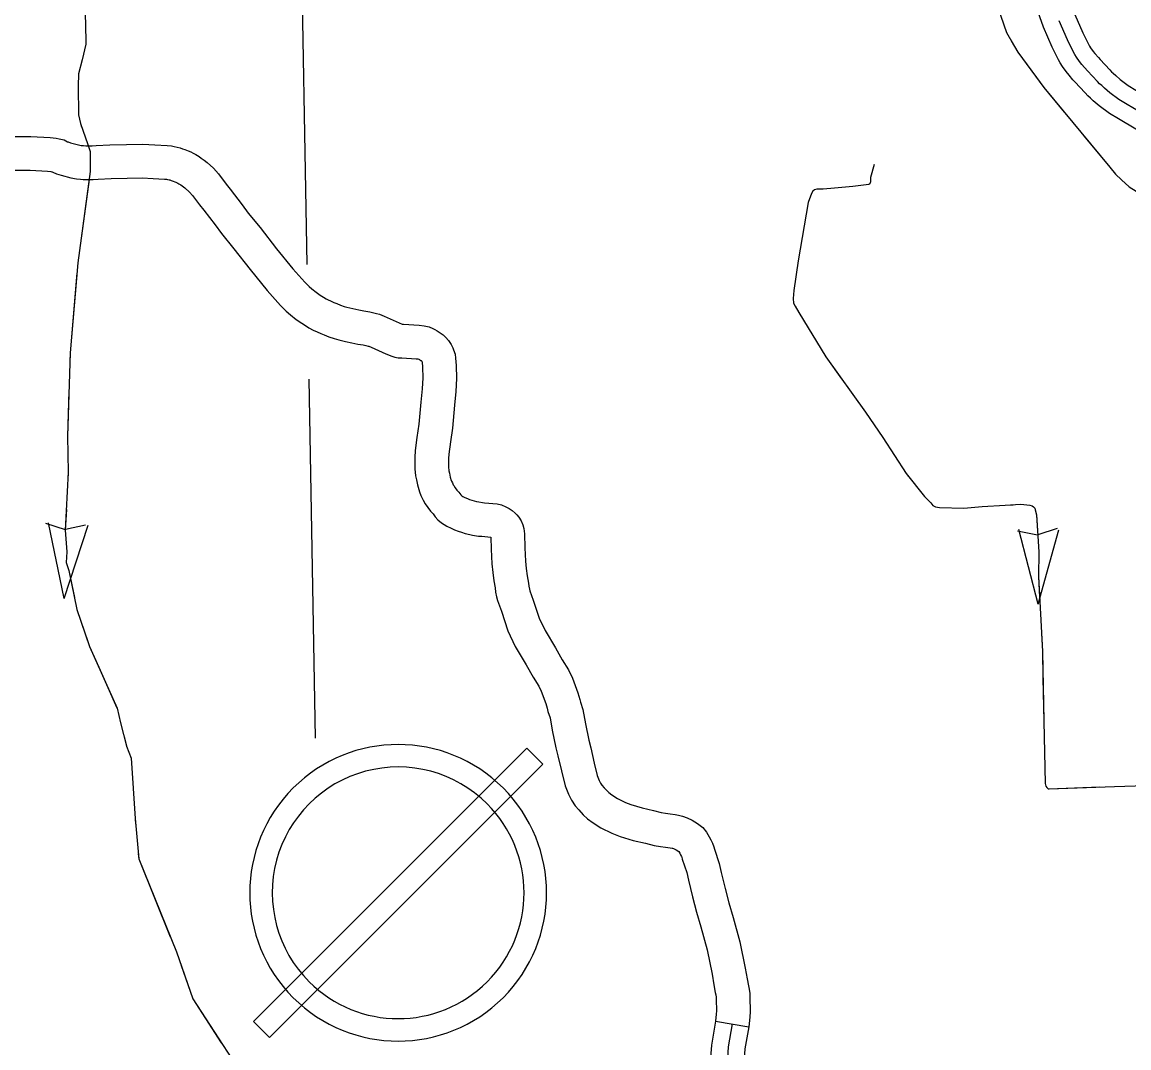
# Model space of a CAD drawing. Extents: x 1084508 to 1142749, y 1057638 to 1093403.
# Drawn here: x 1112809 to 1114355, y 1060877 to 1062311 of the extents above; entities that cross this region are included whole.
import ezdxf

# ---------------------------------------------------------------- set-up
doc = ezdxf.new("R2010")
doc.units = 0
for name, color, linetype in [('Level 31', 7, 'Continuous'), ('Level 43', 7, 'Continuous'), ('Level 45', 7, 'Continuous'), ('Level 46', 7, 'Continuous'), ('Level 5', 7, 'Continuous'), ('Level 57', 7, 'Continuous')]:
    doc.layers.add(name, color=color, linetype=linetype)

msp = doc.modelspace()

# ---------------------------------------------------------------- linework, layer by layer
at = {"layer": 'Level 31'}
for points in [[(1114250.4, 1062404.2), (1114256.1, 1062388.1), (1114267.3, 1062354.3), (1114279.2, 1062321.2), (1114290.4, 1062295.8), (1114298.5, 1062279.7), (1114299.8, 1062277.2), (1114301.4, 1062274.7), (1114304.8, 1062269.8), (1114307.4, 1062266.6), (1114312.2, 1062261.1)], [(1114276.7, 1062230.1), (1114271.2, 1062236.4), (1114267.1, 1062241.6), (1114262.2, 1062248.6), (1114259, 1062253.7), (1114256.6, 1062258.2), (1114247.8, 1062275.7), (1114235.5, 1062303.6), (1114222.8, 1062338.9), (1114211.5, 1062372.9), (1114206, 1062388.6)], [(1114376, 1062181.7), (1114352.4, 1062195.6), (1114340.6, 1062202.7), (1114328.1, 1062211.9), (1114320.8, 1062218.3), (1114316.8, 1062221.9), (1114313.9, 1062224.5), (1114310.8, 1062227.8), (1114297, 1062242.7), (1114289.3, 1062251.5), (1114285.9, 1062255.7), (1114281.8, 1062261.6), (1114279.4, 1062265.4), (1114277.5, 1062268.9), (1114269.1, 1062285.8), (1114257.4, 1062312.4)], [(1114312.2, 1062261.1), (1114314.5, 1062258.5), (1114328.1, 1062243.8), (1114330.3, 1062241.4), (1114332.6, 1062239.4), (1114336.4, 1062235.9), (1114342.8, 1062230.3), (1114353.7, 1062222.3), (1114364.4, 1062215.8), (1114387.5, 1062202.2), (1114416.4, 1062186.8), (1114441.2, 1062173.2)], [(1114418.7, 1062131.9), (1114394, 1062145.4), (1114364.4, 1062161.2), (1114340.4, 1062175.3), (1114327.5, 1062183.1), (1114313.3, 1062193.6), (1114305.1, 1062200.7), (1114301.1, 1062204.4), (1114297.4, 1062207.6), (1114293.6, 1062211.8), (1114279.5, 1062227), (1114276.7, 1062230.1)]]:
    msp.add_lwpolyline(points, dxfattribs=at)
at = {"layer": 'Level 43'}
for p, q in [((1112842.2, 1061610.7), (1112869.5, 1061601.9)), ((1112868, 1061505.5), (1112846.1, 1061610.9)), ((1112868, 1061505.5), (1112901.7, 1061607.8)), ((1112897.9, 1061607.9), (1112869.9, 1061601.9)), ((1114199.1, 1061599.8), (1114227.2, 1061594.1)), ((1114228.2, 1061497.6), (1114201.2, 1061601.8)), ((1114254.7, 1061603.3), (1114227.6, 1061594.1)), ((1114228.2, 1061497.6), (1114257, 1061601.4))]:
    msp.add_line(p, q, dxfattribs=at)
for points in [[(1112894, 1062384.8), (1112897.7, 1062309.1), (1112898.2, 1062279.7), (1112893.2, 1062258.2), (1112888.2, 1062238.4), (1112887.4, 1062221), (1112888.2, 1062180.9), (1112890.7, 1062168.9), (1112901, 1062139.9), (1112904.4, 1062130), (1112904.4, 1062120.9), (1112904.4, 1062111), (1112904.4, 1062101.9), (1112887, 1061974.1), (1112876.2, 1061848.8), (1112872.5, 1061732.2), (1112873.8, 1061681.7), (1112869.6, 1061600.6), (1112871.7, 1061570.4), (1112870.9, 1061555.4), (1112874.6, 1061544.3), (1112885.8, 1061489.9), (1112903.3, 1061438.3), (1112942, 1061352.1), (1112946.5, 1061331.4), (1112955.2, 1061299.1), (1112961.4, 1061282.2), (1112967.1, 1061197.7), (1112972.1, 1061141.7), (1113024.7, 1061011.7), (1113047.8, 1060945.9), (1113102.1, 1060861.9)], [(1114164.1, 1062353.2), (1114183.7, 1062296.2), (1114199.6, 1062268.9), (1114236.1, 1062219.2), (1114328.2, 1062107.9), (1114335.9, 1062098.3), (1114344.6, 1062090.1), (1114355.1, 1062080.6)], [(1112898.1, 1062286.9), (1112898.2, 1062279.7), (1112893.2, 1062258.2), (1112888.2, 1062238.4), (1112887.4, 1062221), (1112888.2, 1062180.9), (1112890.7, 1062168.9), (1112892.3, 1062164.3)], [(1114190.6, 1062284.4), (1114199.6, 1062268.9), (1114225.8, 1062233.2)], [(1114225.8, 1062233.2), (1114236.1, 1062219.2), (1114264.6, 1062184.7)], [(1114291, 1062152.8), (1114328.2, 1062107.9), (1114335.9, 1062098.3), (1114344.6, 1062090.1), (1114355.1, 1062080.6), (1114378.6, 1062066.2)], [(1113998.9, 1062111.6), (1113994.2, 1062093.6), (1113994.2, 1062087.4), (1113993, 1062084.8), (1113991.8, 1062083.9), (1113969.4, 1062081.2), (1113959.1, 1062080.1)], [(1113998.9, 1062111.6), (1113994.2, 1062093.6), (1113994.2, 1062087.4), (1113993, 1062084.8), (1113991.8, 1062083.9)], [(1112902.8, 1062090.8), (1112890.7, 1062001.6)], [(1113991.8, 1062083.9), (1113969.4, 1062081.2), (1113943.7, 1062078.6), (1113928, 1062077.4), (1113919.2, 1062077.4), (1113915.6, 1062076.2), (1113913.3, 1062074.4), (1113911.5, 1062071.2), (1113906.8, 1062058.5), (1113892.9, 1061977.3), (1113886.7, 1061935.6), (1113885.8, 1061924.7), (1113886.4, 1061918.2), (1113888.8, 1061914), (1113893.8, 1061904.9), (1113931.6, 1061843.2), (1113987.1, 1061765.8), (1114011, 1061730.4), (1114043.8, 1061679.8), (1114069.4, 1061647.7), (1114078, 1061639.1), (1114081.2, 1061635.3), (1114084.8, 1061633.5), (1114090.4, 1061632.3), (1114124.1, 1061631.7), (1114149.7, 1061633.8), (1114182.2, 1061635.5), (1114203.8, 1061637), (1114216.5, 1061635.5), (1114219.7, 1061634.7), (1114221.8, 1061633.2), (1114223.5, 1061631.4), (1114224.1, 1061629.3), (1114225.6, 1061622.3), (1114228.9, 1061570.3), (1114228.6, 1061536), (1114234.2, 1061431.2), (1114235.9, 1061333.7), (1114238, 1061246.9), (1114238.9, 1061243.3), (1114240.4, 1061241.3), (1114242.1, 1061239.5), (1114243.3, 1061239.5), (1114334.5, 1061242.8), (1114407.2, 1061245.1)], [(1113917.8, 1062076.9), (1113915.6, 1062076.2), (1113913.3, 1062074.4), (1113911.5, 1062071.2), (1113906.8, 1062058.5), (1113892.9, 1061977.3), (1113890.1, 1061958.1)], [(1112885.8, 1061960.4), (1112876.2, 1061848.8), (1112875.9, 1061836.6)], [(1113887, 1061917.1), (1113888.8, 1061914), (1113893.8, 1061904.9), (1113931.6, 1061843.2), (1113953.7, 1061812.3)], [(1112874.5, 1061795.2), (1112872.5, 1061732.2), (1112873.8, 1061681.7), (1112873.2, 1061670.9)], [(1113977.8, 1061778.7), (1113987.1, 1061765.8), (1114011, 1061730.4), (1114043.8, 1061679.8), (1114047.2, 1061675.6)], [(1112871.1, 1061629.5), (1112869.6, 1061600.6), (1112871.7, 1061570.4), (1112870.9, 1061555.4), (1112874.6, 1061544.3), (1112882.3, 1061506.8)], [(1114073.5, 1061643.6), (1114078, 1061639.1), (1114081.2, 1061635.3), (1114084.8, 1061633.5), (1114090.4, 1061632.3), (1114124.1, 1061631.7), (1114149.7, 1061633.8), (1114182.2, 1061635.5), (1114193.4, 1061636.3)], [(1114225.6, 1061621.7), (1114228.9, 1061570.3), (1114228.6, 1061536), (1114230.6, 1061497.6)], [(1112893.6, 1061467), (1112903.3, 1061438.3), (1112916.4, 1061409.2)], [(1114232.8, 1061456.2), (1114234.2, 1061431.2), (1114234.8, 1061394.1)], [(1112916.4, 1061409.2), (1112941.8, 1061352.5)], [(1114234.8, 1061394.1), (1114235.9, 1061333.7), (1114236, 1061332)], [(1112951.7, 1061312.3), (1112955.2, 1061299.1), (1112961.4, 1061282.2), (1112967.1, 1061197.7), (1112967.8, 1061189.8)], [(1114237, 1061290.6), (1114238, 1061246.9), (1114238.9, 1061243.3), (1114240.4, 1061241.3), (1114242.1, 1061239.5), (1114243.3, 1061239.5), (1114314, 1061242)], [(1112971.5, 1061148.5), (1112972.1, 1061141.7), (1113016.2, 1061032.8)], [(1113030.9, 1060994.1), (1113047.8, 1060945.9), (1113087.5, 1060884.4)]]:
    msp.add_lwpolyline(points, dxfattribs=at)
at = {"layer": 'Level 45'}
msp.add_line((1113777.5, 1060914.8), (1113823.9, 1060906.9), dxfattribs=at)
for points in [[(1113777.5, 1060914.8), (1113771.9, 1060881.4), (1113770.7, 1060864.1), (1113770.4, 1060850.2), (1113770.6, 1060845.6), (1113771.8, 1060839), (1113774.3, 1060831.5), (1113781.2, 1060819.1), (1113786.3, 1060806.6), (1113788.4, 1060803), (1113792.6, 1060795.7), (1113796.8, 1060790.7), (1113801.3, 1060786.3), (1113807.3, 1060782.2), (1113813.1, 1060779.3), (1113818.4, 1060777.5), (1113823.6, 1060776.3), (1113830.8, 1060775.5), (1113846.8, 1060775.1), (1113867.5, 1060775.3), (1113869.9, 1060775.4)], [(1113800.7, 1060910.8), (1113795.3, 1060878.7), (1113794.2, 1060863.1)], [(1113823.9, 1060906.9), (1113818.7, 1060875.9), (1113817.7, 1060862.1), (1113817.5, 1060850.8), (1113817.5, 1060850.7), (1113817.6, 1060850.6), (1113817.6, 1060850.5), (1113823.7, 1060839.5), (1113828.8, 1060827.1), (1113829.3, 1060826.2), (1113831.2, 1060822.9), (1113831.2, 1060822.9), (1113831.4, 1060822.8), (1113831.6, 1060822.8), (1113833.7, 1060822.6), (1113847.2, 1060822.2), (1113865.6, 1060822.3), (1113866.5, 1060822.4)]]:
    msp.add_lwpolyline(points, dxfattribs=at)
at = {"layer": 'Level 46'}
for points in [[(1112775.8, 1062150.7), (1112821.6, 1062150.9), (1112848.3, 1062149.4), (1112857, 1062148.5), (1112860.9, 1062147.7), (1112867.9, 1062146.1), (1112872.8, 1062143.4), (1112873.4, 1062143.2), (1112877.1, 1062142), (1112887.9, 1062139.1), (1112891.9, 1062138.4), (1112894.9, 1062138.1), (1112898.3, 1062137.8)], [(1112898.3, 1062137.8), (1112901, 1062137.9), (1112904.8, 1062137.8), (1112907.2, 1062137.8), (1112912.8, 1062138.1), (1112931.9, 1062139.1), (1112955.2, 1062139.7), (1112977.7, 1062140), (1112994.6, 1062139.3), (1113011.9, 1062138.4), (1113017.9, 1062137.7), (1113021.7, 1062136.9), (1113026, 1062136.1), (1113030.1, 1062134.8), (1113033.4, 1062133.7), (1113036.3, 1062132.6), (1113038.8, 1062131.7), (1113041.2, 1062130.8), (1113044.7, 1062129.3), (1113048.3, 1062127.5), (1113052.1, 1062125.5), (1113056.4, 1062122.8), (1113059.5, 1062120.7), (1113063.7, 1062117.7), (1113067.5, 1062114.5), (1113076.4, 1062106.5), (1113083.6, 1062098.5), (1113094.3, 1062084.2), (1113100, 1062077.1), (1113116.7, 1062055.4), (1113124.9, 1062043.9), (1113141.9, 1062023.5), (1113164.7, 1061994), (1113187.3, 1061966.1), (1113204.3, 1061947.1), (1113210.1, 1061941.2), (1113213.9, 1061937.9), (1113220, 1061933.2), (1113225.6, 1061929.3), (1113230.1, 1061926.5), (1113234, 1061923.9), (1113236.5, 1061922.5), (1113239.8, 1061921.2), (1113244.6, 1061919), (1113248.9, 1061917.3), (1113254, 1061915.2), (1113259, 1061913.5), (1113262.9, 1061912.4), (1113271.2, 1061910.5)], [(1112777, 1062103.7), (1112820.4, 1062103.8), (1112844.6, 1062102.5), (1112849.5, 1062102), (1112850.7, 1062101.7), (1112851.2, 1062101.6), (1112852.4, 1062100.9), (1112857.1, 1062098.9), (1112864, 1062096.8), (1112877.5, 1062093.2), (1112885.2, 1062091.7), (1112890.9, 1062091.2), (1112894.7, 1062090.9)], [(1112894.7, 1062090.9), (1112900.1, 1062090.8), (1112903.9, 1062090.7), (1112908.7, 1062090.7), (1112915.6, 1062091.1), (1112933.7, 1062092.1), (1112956.1, 1062092.6), (1112977, 1062092.9), (1112992.4, 1062092.2), (1113008.1, 1062091.4), (1113010.7, 1062091.1), (1113012.5, 1062090.8), (1113014.5, 1062090.4), (1113015.4, 1062090.1), (1113017.6, 1062089.3), (1113020.1, 1062088.4), (1113022.5, 1062087.5), (1113023.8, 1062087), (1113025, 1062086.6), (1113026.6, 1062085.7), (1113028.3, 1062084.8), (1113030.8, 1062083.2), (1113033, 1062081.8), (1113034.9, 1062080.5), (1113036.5, 1062079.1), (1113043.1, 1062073.2), (1113047.1, 1062068.6), (1113057, 1062055.4), (1113062.9, 1062048), (1113078.9, 1062027.4), (1113087.6, 1062015.1), (1113105.1, 1061994.1), (1113127.7, 1061964.8), (1113151.4, 1061935.6), (1113170, 1061914.9), (1113177.9, 1061906.8), (1113184, 1061901.6), (1113192, 1061895.3), (1113199.8, 1061889.9), (1113204.9, 1061886.7), (1113209.6, 1061883.7), (1113215.7, 1061880.2), (1113221.1, 1061877.9), (1113226.3, 1061875.6), (1113231.2, 1061873.7), (1113237.4, 1061871.1), (1113245.1, 1061868.5), (1113251.4, 1061866.8), (1113260.9, 1061864.5)], [(1113271.2, 1061910.5), (1113279.5, 1061908.7), (1113286.6, 1061907.2), (1113294.9, 1061905.9), (1113300.3, 1061904.5), (1113304.1, 1061903.7), (1113308.5, 1061902.5), (1113315, 1061899.8), (1113335.8, 1061890.6), (1113340.2, 1061888.8), (1113341.8, 1061888.7), (1113363.8, 1061887.3), (1113370.5, 1061886.4), (1113377.8, 1061884.7), (1113382.8, 1061882.6), (1113385.4, 1061881.3), (1113389, 1061879.5), (1113393.1, 1061876.6), (1113397.1, 1061873.8), (1113401.1, 1061869.9), (1113404.7, 1061865.6), (1113408.5, 1061860.2), (1113410.6, 1061855.5), (1113411.8, 1061852.9), (1113414.2, 1061846.7), (1113414.7, 1061840.9), (1113415.6, 1061831.1), (1113415.9, 1061812.6), (1113414.8, 1061794.5), (1113413, 1061775.4), (1113410.1, 1061743.4), (1113407.4, 1061724), (1113405.1, 1061706.8), (1113404.6, 1061700.8), (1113404.8, 1061689.4), (1113405.4, 1061683.9), (1113406.1, 1061680.3), (1113407.2, 1061675), (1113408.5, 1061670.2), (1113408.8, 1061669.4), (1113410.1, 1061666.9), (1113411.3, 1061664.3), (1113412, 1061663), (1113414.2, 1061659.9), (1113416.5, 1061656.7), (1113419.1, 1061653.7), (1113422.1, 1061650), (1113423.2, 1061648.7), (1113423.4, 1061648.6), (1113424.8, 1061647.7), (1113427.5, 1061646.5)], [(1113260.9, 1061864.5), (1113269.7, 1061862.6), (1113278.1, 1061860.9), (1113285.5, 1061859.7), (1113289.4, 1061858.7), (1113292.7, 1061858), (1113293.4, 1061857.8), (1113296.6, 1061856.5), (1113317.1, 1061847.4), (1113325.4, 1061843.9), (1113329.6, 1061842.7), (1113334.5, 1061841.8), (1113339.6, 1061841.7), (1113359.4, 1061840.4), (1113362, 1061840), (1113363.2, 1061839.7), (1113363.3, 1061839.7), (1113364.4, 1061839.2), (1113364.9, 1061838.9), (1113366.2, 1061838), (1113366.6, 1061837.8), (1113367.3, 1061836.9), (1113367.4, 1061836.7), (1113367.6, 1061836.3), (1113368, 1061835.5), (1113368.6, 1061828.6), (1113368.8, 1061813.7), (1113367.8, 1061798.1), (1113366.1, 1061779.7), (1113363.3, 1061748.8), (1113360.7, 1061730.3), (1113358.3, 1061711.9), (1113357.5, 1061702.5), (1113357.7, 1061686.5), (1113358.8, 1061676.9), (1113359.9, 1061671), (1113361.4, 1061664), (1113364, 1061654.4), (1113366.2, 1061649.4), (1113367.7, 1061646.4), (1113369.5, 1061642.6), (1113372.2, 1061637.8), (1113375.8, 1061632.7), (1113379.5, 1061627.4), (1113383.1, 1061623.4), (1113386.1, 1061619.6), (1113389.9, 1061615.3), (1113395, 1061610.9), (1113402.2, 1061606.2), (1113408.3, 1061603.5)], [(1113427.5, 1061646.5), (1113431.3, 1061644.9), (1113434.1, 1061643.7), (1113437.3, 1061642.7), (1113440.7, 1061641.6), (1113444, 1061640.9), (1113447, 1061640.2), (1113452.4, 1061639.3), (1113455, 1061639.1), (1113472.5, 1061637.4), (1113478.8, 1061636), (1113484.8, 1061633.5), (1113489.5, 1061630.9), (1113493.5, 1061628.3), (1113497.8, 1061624.7), (1113500, 1061622.3), (1113503, 1061619.1), (1113506.4, 1061613.9), (1113508.7, 1061608.1), (1113509.7, 1061603.3), (1113510.8, 1061595.6), (1113511.2, 1061576), (1113512.2, 1061557.4), (1113513.2, 1061547.1), (1113514.5, 1061537.1), (1113516.3, 1061526.7), (1113516.8, 1061522.5), (1113517.8, 1061518.2), (1113518.3, 1061516), (1113523.1, 1061502.9), (1113531.3, 1061477.7), (1113539.5, 1061460.4), (1113553.9, 1061436.3), (1113563.3, 1061419.5), (1113572.3, 1061405.5), (1113577.7, 1061393.9), (1113585.1, 1061373.6), (1113587.9, 1061364.3), (1113588.9, 1061360.3), (1113592.4, 1061350), (1113595.8, 1061330.2), (1113600.6, 1061307.5), (1113603.4, 1061296.5), (1113608.1, 1061275.3), (1113612.5, 1061257.9), (1113615.1, 1061251.2), (1113617, 1061247.5), (1113618.9, 1061244.7), (1113622.2, 1061240.9), (1113626.5, 1061236), (1113628.6, 1061234.1), (1113633, 1061231), (1113640.7, 1061226.1), (1113651.9, 1061220.4), (1113659.3, 1061217.6), (1113675.1, 1061212.9), (1113690.9, 1061209.1), (1113701.5, 1061206.4), (1113707.9, 1061205.3), (1113714.4, 1061204.4), (1113721.1, 1061203.5), (1113726.1, 1061202.7), (1113731.5, 1061201.4), (1113737.9, 1061198.9), (1113745, 1061195.4), (1113752.5, 1061190.9), (1113759.9, 1061185.3), (1113764.9, 1061178.7), (1113768.9, 1061172.4), (1113771.1, 1061167.9), (1113773.4, 1061163.3), (1113775.1, 1061158.4), (1113776, 1061155.3), (1113782.8, 1061135.1), (1113785.6, 1061122.5), (1113790.9, 1061100), (1113796.2, 1061079.9), (1113802.3, 1061059.4), (1113811.6, 1061025.4), (1113819, 1060989), (1113821.7, 1060973.7), (1113823.5, 1060963.9), (1113824.4, 1060959.5), (1113825.3, 1060953.2), (1113825.7, 1060946.7), (1113825.7, 1060941.1), (1113826.1, 1060935.4), (1113826.1, 1060928.1), (1113825.7, 1060920.4), (1113823.9, 1060906.9)], [(1113408.3, 1061603.5), (1113413.2, 1061601.4), (1113418.3, 1061599.3), (1113422.7, 1061598), (1113427.9, 1061596.2), (1113434.3, 1061594.8), (1113438, 1061594), (1113446.7, 1061592.4), (1113451.2, 1061592.2), (1113463.8, 1061590.9), (1113464.1, 1061574.3), (1113465.2, 1061553.7), (1113466.5, 1061541.7), (1113468, 1061530.2), (1113469.7, 1061520.1), (1113470.3, 1061514.3), (1113471.9, 1061507.7), (1113473, 1061502.7), (1113478.6, 1061487.5), (1113487.5, 1061460.2), (1113498, 1061438.1), (1113513.1, 1061412.8), (1113522.9, 1061395.2), (1113531, 1061382.7), (1113534.2, 1061375.9), (1113540.4, 1061358.7), (1113542.5, 1061352), (1113543.6, 1061347.3), (1113546.6, 1061338.4), (1113549.6, 1061321.2), (1113554.7, 1061296.9), (1113557.5, 1061285.7), (1113562.3, 1061264.4), (1113567.6, 1061243.4), (1113572.1, 1061232), (1113576.3, 1061223.6), (1113581.6, 1061215.8), (1113586.9, 1061209.9), (1113592.8, 1061203.1), (1113598.9, 1061197.5), (1113606.6, 1061191.9), (1113617.4, 1061185.1), (1113632.9, 1061177.3), (1113644.3, 1061172.9), (1113662.8, 1061167.4), (1113679.7, 1061163.3), (1113691.8, 1061160.3), (1113700.7, 1061158.8), (1113707.8, 1061157.8), (1113714.3, 1061156.9), (1113716.9, 1061156.5), (1113717.4, 1061156.4), (1113718.9, 1061155.8), (1113722.4, 1061154.1), (1113726.2, 1061151.8), (1113726.3, 1061151.7), (1113727.7, 1061149.4), (1113728.8, 1061147.2), (1113729.9, 1061144.9), (1113730.4, 1061143.7), (1113731.2, 1061141.1), (1113737.3, 1061122.5), (1113739.7, 1061111.9), (1113745.2, 1061088.6), (1113750.8, 1061067.2), (1113757, 1061046.5), (1113765.7, 1061014.5), (1113772.7, 1060980.2), (1113775.4, 1060965.3), (1113777.3, 1060954.7), (1113778, 1060951.5), (1113778.4, 1060948.5), (1113778.7, 1060945.2), (1113778.7, 1060939.8), (1113779, 1060934.1), (1113779, 1060929.3), (1113778.7, 1060924.6), (1113777.5, 1060914.8)]]:
    msp.add_lwpolyline(points, dxfattribs=at)
at = {"layer": 'Level 5'}
for points in [[(1113197.9, 1062469), (1113206.8, 1061972.1)], [(1113209.7, 1061812), (1113218.7, 1061310.2)]]:
    msp.add_lwpolyline(points, dxfattribs=at)
at = {"layer": 'Level 57'}
for p, q in [((1113514.1, 1061296), (1113132.4, 1060914.3)), ((1113536.3, 1061273.8), (1113514.1, 1061296)), ((1113154.6, 1060892.1), (1113536.3, 1061273.8)), ((1113132.4, 1060914.3), (1113154.6, 1060892.1))]:
    msp.add_line(p, q, dxfattribs=at)
for radius, start, end in [(207.2, 45, 225), (175.8, 45, 225.0001), (207.2, 225, 45), (175.8, 225.0001, 45)]:
    msp.add_arc((1113334.4, 1061094.1), radius, start, end, dxfattribs=at)

doc.saveas('drawing.dxf')
